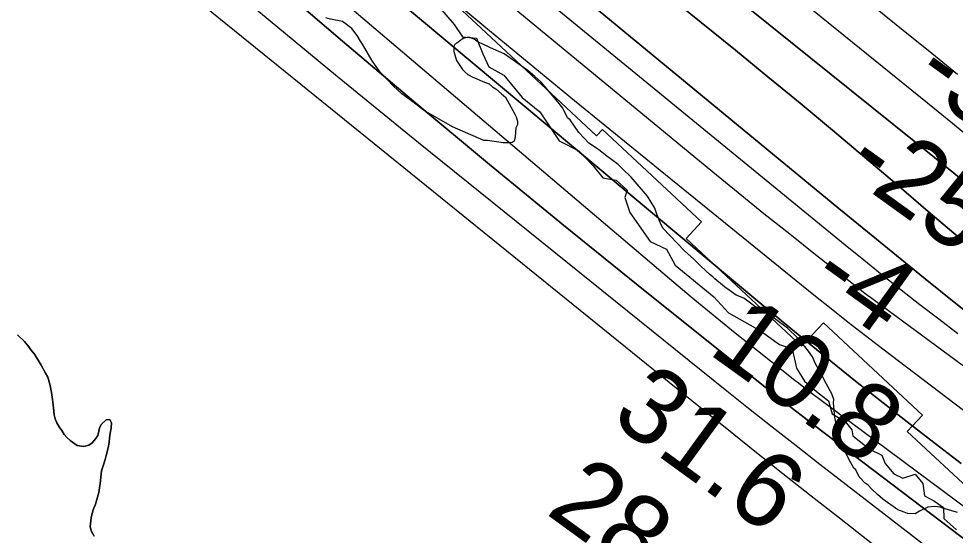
# Model space of a CAD drawing. Extents: x 3187622 to 3225504, y 800805 to 826213.
# Drawn here: x 3201106 to 3201935, y 814404 to 814862 of the extents above; entities that cross this region are included whole.
import ezdxf

# ---------------------------------------------------------------- set-up
doc = ezdxf.new("R2010")
doc.units = 0
for name, color, linetype in [('V-RIVR-EDGE', 7, 'Continuous'), ('V-RIVR-RANG', 7, 'Continuous'), ('V-RRAP-RVMT', 7, 'Continuous'), ('V-SITE-VEGE', 7, 'Continuous'), ('V-TOPO-DPTH', 7, 'Continuous'), ('V-TOPO-MAJR', 7, 'Continuous'), ('V-TOPO-MINR', 7, 'Continuous'), ('V-TOPO-SHOR', 7, 'Continuous'), ('V-TOPO-WATR', 7, 'Continuous')]:
    doc.layers.add(name, color=color, linetype=linetype)

msp = doc.modelspace()

# ---------------------------------------------------------------- linework, layer by layer
at = {"layer": 'V-RIVR-EDGE'}
msp.add_lwpolyline([(3201471.01, 814880.54), (3201491.38, 814856.58), (3201498.74, 814845.7), (3201511.34, 814844.36), (3201516.96, 814830.44), (3201522.15, 814819.12), (3201535.61, 814811.7), (3201551.64, 814791.66), (3201567.26, 814779.02), (3201584.58, 814753.33), (3201601.95, 814744.59), (3201614.52, 814731.09), (3201623.19, 814720.63), (3201634.92, 814718.43), (3201644.89, 814709.71), (3201642.7, 814703.2), (3201647.02, 814689.71), (3201665.21, 814664.02), (3201679.54, 814657.47), (3201687.33, 814643.1), (3201721.6, 814615.2), (3201734.6, 814600.82), (3201762.82, 814585.1), (3201779.74, 814572.89), (3201791.03, 814568.95), (3201794.9, 814551.99), (3201801.83, 814540.24), (3201812.67, 814531.08), (3201823.08, 814522.8), (3201826.53, 814511.49), (3201837.82, 814504.5), (3201843.89, 814497.1), (3201844.74, 814491.88), (3201859.93, 814479.67), (3201870.35, 814474.86), (3201873.37, 814467.47), (3201881.17, 814458.32), (3201888.99, 814454.39), (3201899.86, 814457.84), (3201906.8, 814449.56), (3201908.07, 814438.69), (3201917.19, 814433.89), (3201925, 814428.22), (3201925.41, 814418.65), (3201936.69, 814408.63)], dxfattribs=at)
at = {"layer": 'V-RRAP-RVMT'}
for p, q in [((3201439.28, 814924.2), (3201515.34, 814853.27)), ((3201515.34, 814853.27), (3201515.33, 814853.27)), ((3201515.33, 814853.27), (3201617.72, 814757.79)), ((3201617.72, 814757.79), (3201622.99, 814763.44)), ((3201622.99, 814763.44), (3201710.76, 814681.6)), ((3201710.76, 814681.6), (3201696.93, 814666.77)), ((3201696.93, 814666.77), (3201799.32, 814571.29)), ((3201799.32, 814571.29), (3201818.63, 814592)), ((3201818.63, 814592), (3201906.35, 814510.12)), ((3201906.35, 814510.12), (3201892.99, 814495.79)), ((3201892.99, 814495.79), (3201988.07, 814407.13))]:
    msp.add_line(p, q, dxfattribs=at)
at = {"layer": 'V-SITE-VEGE'}
for points in [[(3201587.64, 814782.43), (3201583.46, 814788.03), (3201568.48, 814805.47), (3201563.06, 814810.48), (3201557.03, 814815.5), (3201550.99, 814819.91), (3201540.7, 814826.84), (3201535.88, 814830.62), (3201523.72, 814835.75), (3201515.83, 814839.58), (3201512.79, 814840.87), (3201509.16, 814843.39), (3201504.3, 814845.32), (3201499.37, 814844.19), (3201496.26, 814841.8), (3201493.77, 814840.01), (3201491.92, 814838.82), (3201491.25, 814836.38), (3201491.19, 814832.71), (3201493.48, 814824.69), (3201498.84, 814816.63), (3201500.64, 814814.75), (3201503.66, 814812.24), (3201507.9, 814809.71), (3201511.55, 814808.41), (3201517.01, 814805.86), (3201522.49, 814803.91), (3201525.51, 814801.4), (3201528.53, 814799.51), (3201533.35, 814795.12), (3201536.97, 814791.99), (3201545.26, 814777.12), (3201546.44, 814774.65), (3201547.6, 814770.95), (3201547.53, 814767.89), (3201546.25, 814764.85), (3201545.48, 814756.9), (3201544.8, 814753.23), (3201542.94, 814752.04), (3201540.48, 814751.48), (3201534.96, 814751.59), (3201520.91, 814753.7), (3201517.85, 814753.75), (3201512.98, 814755.69), (3201489.89, 814765.94), (3201464.44, 814780.52), (3201454.78, 814788.06), (3201445.11, 814794.99), (3201437.89, 814801.87), (3201425.88, 814814.36), (3201418.71, 814824.3), (3201410.42, 814839.17), (3201408.63, 814841.65), (3201405.66, 814846.61), (3201400.88, 814852.83), (3201398.47, 814854.72), (3201392.43, 814859.12), (3201382.05, 814861.16), (3201377.78, 814862.47)], [(3201937.35, 814423.95), (3201924.56, 814427.87), (3201922.12, 814428.53), (3201917.23, 814429.24), (3201911.1, 814428.74), (3201903.67, 814425.21), (3201899.95, 814422.83), (3201893.21, 814422.96), (3201890.18, 814424.24), (3201884.7, 814426.19), (3201871.4, 814435.64), (3201866.58, 814440.02), (3201861.16, 814445.03), (3201858.16, 814448.15), (3201855.75, 814450.04), (3201850.34, 814455.65), (3201847.39, 814461.84), (3201845.58, 814463.1), (3201841.43, 814470.53), (3201837.9, 814477.95), (3201832.64, 814490.92), (3201828.68, 814508.16), (3201827.7, 814521.04), (3201827.76, 814524.11), (3201826.02, 814529.04), (3201821.29, 814537.71), (3201817.74, 814544.52), (3201811.23, 814556.29), (3201808.88, 814561.85), (3201805.31, 814566.82), (3201802.32, 814571.17), (3201795.73, 814578.65), (3201786.71, 814587.4), (3201769.79, 814599.99), (3201761.91, 814604.43), (3201757.67, 814606.96), (3201748, 814613.89), (3201741.31, 814616.47), (3201731.04, 814624.02), (3201722.59, 814630.92), (3201720.79, 814632.8), (3201718.37, 814634.68), (3201709.94, 814642.2), (3201703.93, 814648.44), (3201695.5, 814655.96), (3201676.28, 814675.94), (3201673.92, 814680.88), (3201671, 814688.29), (3201669.27, 814693.84), (3201662.73, 814704.39), (3201648.35, 814721.21), (3201640.53, 814728.71), (3201636.92, 814732.46), (3201625.44, 814740.65), (3201619.41, 814745.67), (3201610.94, 814751.34), (3201601.93, 814760.71), (3201594.18, 814771.89), (3201591.77, 814773.77), (3201587.64, 814782.43)], [(3201104.62, 814581.37), (3201110.77, 814575.49), (3201114.68, 814570.65), (3201116.38, 814568.11), (3201119.57, 814564.3), (3201121.51, 814561.26), (3201123.7, 814557.45), (3201125.64, 814554.66), (3201129.51, 814547.32), (3201131.44, 814543.78), (3201133.33, 814537.73), (3201134.69, 814530.44), (3201135.78, 814521.91), (3201136.88, 814513.87), (3201137.06, 814510.36), (3201137.99, 814506.83), (3201139.43, 814503.55), (3201141.61, 814499.75), (3201143.81, 814496.7), (3201145.99, 814493.16), (3201148.2, 814490.36), (3201151.15, 814487.8), (3201157.58, 814483.41), (3201163.32, 814482.3), (3201167.85, 814483.71), (3201170.9, 814485.66), (3201173.98, 814489.61), (3201175.78, 814492.08), (3201176.61, 814496.07), (3201177.17, 814499.07), (3201178.98, 814502.29), (3201183.06, 814506.21), (3201186.33, 814506.4), (3201188.02, 814503.36), (3201187.68, 814498.61), (3201186.84, 814494.12), (3201186.01, 814490.13), (3201185.93, 814485.87), (3201185.08, 814481.13), (3201183.2, 814474.4), (3201182.38, 814470.91), (3201181.06, 814467.18), (3201179.18, 814460.96), (3201178.32, 814455.21), (3201177.97, 814449.71), (3201177.14, 814445.72), (3201176.81, 814441.72), (3201173.85, 814431.25), (3201171.75, 814426.29), (3201170.69, 814423.05), (3201169.87, 814419.31), (3201168.96, 814411.31), (3201170.13, 814407.03), (3201172.56, 814402.98)]]:
    msp.add_lwpolyline(points, dxfattribs=at)
at = {"layer": 'V-TOPO-DPTH'}
for points in [[(3201939.7, 814666.73), (3201911.51, 814690.85), (3201883.29, 814714.93), (3201855.04, 814738.98), (3201826.68, 814762.9), (3201798.2, 814786.68), (3201769.53, 814810.24), (3201740.75, 814833.65), (3201180.75, 815285.68)], [(3201180.75, 815285.68), (3201740.75, 814833.65), (3201769.53, 814810.24), (3201798.2, 814786.68), (3201826.68, 814762.9), (3201855.04, 814738.98), (3201883.29, 814714.93), (3201911.51, 814690.85), (3201939.7, 814666.73)], [(3201944.29, 814716.3), (3201935.31, 814723.76), (3201926.28, 814731.15), (3201917.21, 814738.5), (3201313.73, 815223.92)], [(3201313.73, 815223.92), (3201917.21, 814738.5), (3201926.28, 814731.15), (3201935.31, 814723.76), (3201944.29, 814716.3)], [(3201118.53, 815222.51), (3201720.57, 814726.05), (3201743.21, 814707.52), (3201765.94, 814689.09), (3201788.81, 814670.83), (3201811.75, 814652.68), (3201850.63, 814622.16), (3201854.22, 814619.37), (3201857.83, 814616.6), (3201861.46, 814613.86), (3201865.11, 814611.14), (3202402.83, 814214.53)], [(3201118.53, 815222.51), (3201720.57, 814726.05), (3201743.21, 814707.52), (3201765.94, 814689.09), (3201788.81, 814670.83), (3201811.75, 814652.68), (3201850.63, 814622.16), (3201854.22, 814619.37), (3201857.83, 814616.6), (3201861.46, 814613.86), (3201865.11, 814611.14), (3202402.83, 814214.53)], [(3202068.84, 814305.03), (3201810.73, 814501.16), (3201799.03, 814510.13), (3201787.37, 814519.15), (3201775.78, 814528.25), (3201764.23, 814537.41), (3201654.53, 814625.16), (3201588.43, 814678.55), (3201522.68, 814732.37), (3201457.46, 814786.83), (3201392.58, 814841.71), (3201060.19, 815125.69)], [(3201963.22, 814587.58), (3201934.6, 814610.44), (3201908.9, 814631.06), (3201883.27, 814651.76), (3201857.74, 814672.58), (3201832.27, 814693.48), (3201508.19, 814960.77)], [(3201508.19, 814960.77), (3201832.27, 814693.48), (3201857.74, 814672.58), (3201883.27, 814651.76), (3201908.9, 814631.06), (3201934.6, 814610.44), (3201963.22, 814587.58)], [(3201940.71, 814467.4), (3201910.1, 814491.03), (3201879.58, 814514.78), (3201878.39, 814515.71), (3201848.66, 814539.23), (3201819.07, 814562.95), (3201789.72, 814586.95), (3201760.53, 814611.14), (3201390.67, 814920.71)], [(3201390.67, 814920.71), (3201760.53, 814611.14), (3201789.72, 814586.95), (3201819.07, 814562.95), (3201848.66, 814539.23), (3201878.39, 814515.71), (3201879.58, 814514.78), (3201910.1, 814491.03), (3201940.71, 814467.4)]]:
    msp.add_lwpolyline(points, dxfattribs=at)
at = {"layer": 'V-TOPO-MAJR'}
msp.add_lwpolyline([(3201776.42, 814896), (3201910.83, 814787.06), (3201932.91, 814769.03), (3201954.91, 814750.9)], dxfattribs=at)
at = {"layer": 'V-TOPO-MINR'}
for points in [[(3201239.43, 815376.52), (3201898.42, 814844.23), (3201911.46, 814833.68), (3201924.48, 814823.1), (3201937.47, 814812.49)], [(3201180.75, 815285.68), (3201740.75, 814833.65), (3201769.53, 814810.24), (3201798.2, 814786.68), (3201826.68, 814762.9), (3201855.04, 814738.98), (3201883.29, 814714.93), (3201911.51, 814690.85), (3201939.7, 814666.73)], [(3201313.73, 815223.92), (3201917.21, 814738.5), (3201926.28, 814731.15), (3201935.31, 814723.76), (3201944.29, 814716.3)], [(3201118.53, 815222.51), (3201720.57, 814726.05), (3201743.21, 814707.52), (3201765.94, 814689.09), (3201788.81, 814670.83), (3201811.75, 814652.68), (3201850.63, 814622.16), (3201854.22, 814619.37), (3201857.83, 814616.6), (3201861.46, 814613.86), (3201865.11, 814611.14), (3202402.83, 814214.53)], [(3201219.76, 815167.57), (3201837.93, 814661.15), (3201854.35, 814647.81), (3201870.83, 814634.56), (3201887.43, 814621.45), (3201904.09, 814608.42), (3201920.85, 814595.51), (3201937.65, 814582.66)], [(3201060.19, 815125.69), (3201392.58, 814841.71), (3201457.46, 814786.83), (3201522.68, 814732.37), (3201588.43, 814678.55), (3201654.53, 814625.16), (3201764.23, 814537.41), (3201775.78, 814528.25), (3201787.37, 814519.15), (3201799.03, 814510.13), (3201810.73, 814501.16), (3202068.84, 814305.03)], [(3201168.16, 815068.26), (3201682.27, 814631.41), (3201701.56, 814615.19), (3201720.95, 814599.11), (3201740.52, 814583.24), (3201760.19, 814567.5), (3201793.26, 814541.33), (3201796.5, 814538.79), (3201799.75, 814536.27), (3201803.02, 814533.78), (3201806.31, 814531.31), (3202323.67, 814146.1)], [(3201132.91, 814984.24), (3201708.23, 814518.3), (3201733.03, 814498.3), (3201757.89, 814478.37), (3201782.82, 814458.53), (3201807.82, 814438.77), (3201832.88, 814419.09), (3201857.97, 814399.45), (3201883.11, 814379.87), (3201908.29, 814360.34), (3202385.86, 813990.82)], [(3201508.19, 814960.77), (3201832.27, 814693.48), (3201857.74, 814672.58), (3201883.27, 814651.76), (3201908.9, 814631.06), (3201934.6, 814610.44), (3201963.22, 814587.58)], [(3201438.07, 814921.99), (3201517.91, 814855.34), (3201598.2, 814789.23), (3201678.79, 814723.48), (3201810.31, 814616.91), (3201825.42, 814604.79), (3201840.6, 814592.76), (3201855.9, 814580.87), (3201871.26, 814569.07), (3202042.72, 814438.75)], [(3201313.01, 814872.34), (3201386.24, 814811.91), (3201459.87, 814751.98), (3201731.48, 814533.1), (3201752.37, 814516.37), (3201773.33, 814499.72), (3201794.38, 814483.19), (3201815.49, 814466.75), (3201895.67, 814404.68), (3201956.88, 814357.19)]]:
    msp.add_lwpolyline(points, dxfattribs=at)
at = {"layer": 'V-TOPO-SHOR'}
msp.add_lwpolyline([(3201172.56, 814402.98), (3201170.13, 814407.03), (3201168.96, 814411.31), (3201169.87, 814419.31), (3201170.69, 814423.05), (3201171.75, 814426.29), (3201173.85, 814431.25), (3201176.81, 814441.72), (3201177.14, 814445.72), (3201177.97, 814449.71), (3201178.32, 814455.21), (3201179.18, 814460.96), (3201181.06, 814467.18), (3201182.38, 814470.91), (3201183.2, 814474.4), (3201185.08, 814481.13), (3201185.93, 814485.87), (3201186.01, 814490.13), (3201186.84, 814494.12), (3201187.68, 814498.61), (3201188.02, 814503.36), (3201186.33, 814506.4), (3201183.06, 814506.21), (3201178.98, 814502.29), (3201177.17, 814499.07), (3201176.61, 814496.07), (3201175.78, 814492.08), (3201173.98, 814489.61), (3201170.9, 814485.66), (3201167.85, 814483.71), (3201163.32, 814482.3), (3201157.58, 814483.41), (3201151.15, 814487.8), (3201148.2, 814490.36), (3201145.99, 814493.16), (3201143.81, 814496.7), (3201141.61, 814499.75), (3201139.43, 814503.55), (3201137.99, 814506.83), (3201137.06, 814510.36), (3201136.88, 814513.87), (3201135.78, 814521.91), (3201134.69, 814530.44), (3201133.33, 814537.73), (3201131.44, 814543.78), (3201129.51, 814547.32), (3201125.64, 814554.66), (3201123.69, 814557.45), (3201121.51, 814561.26), (3201119.57, 814564.3), (3201116.38, 814568.11), (3201114.68, 814570.65), (3201110.77, 814575.49), (3201104.62, 814581.37)], dxfattribs=at)
at = {"layer": 'V-TOPO-WATR'}
msp.add_lwpolyline([(3201390.67, 814920.71), (3201760.53, 814611.14), (3201789.72, 814586.95), (3201819.07, 814562.95), (3201848.66, 814539.23), (3201878.39, 814515.71), (3201879.58, 814514.78), (3201910.1, 814491.03), (3201940.71, 814467.4)], dxfattribs=at)

# ---------------------------------------------------------------- texts
at = {"layer": 'V-RIVR-RANG'}
for s, rotation, p in [('-54', 324.26872, (3201895.66, 814805.62)), ('-25', 324.26872, (3201834.7, 814726.28)), ('-4', 324.26872, (3201803.73, 814625.38)), ('10.8', 324.26872, (3201715.37, 814565.75)), ('31.6', 323.98833, (3201628.72, 814505.63)), ('28.3', 323.98833, (3201571.62, 814423.51))]:
    msp.add_text(s, height=67, rotation=rotation, dxfattribs=at).set_placement(p)

doc.saveas('drawing.dxf')
